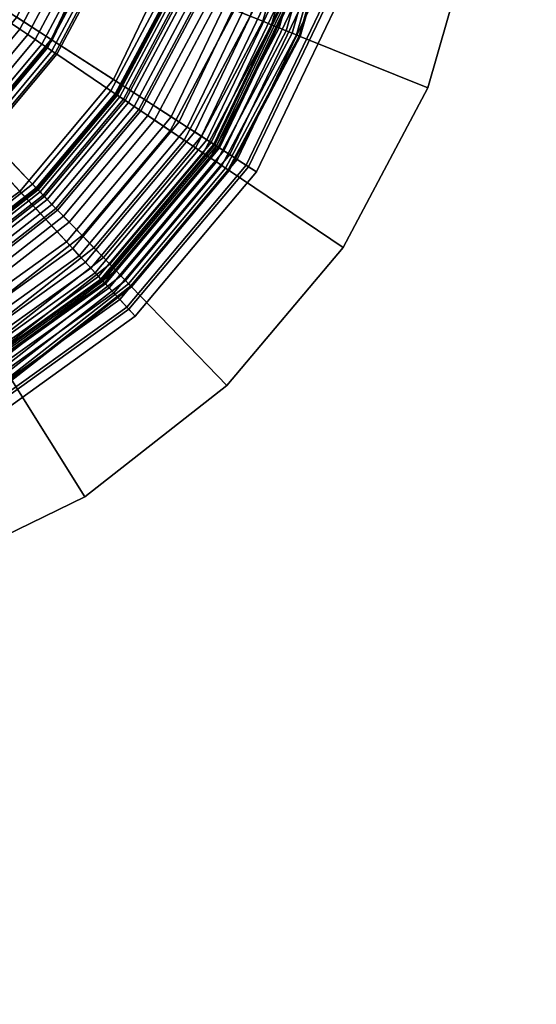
# Model space of a CAD drawing. Extents: x -43.1 to 43.1, y -41.3 to 41.3.
# Tile 316 of 656: x -0.8 to 0, y -20.3 to -18.7. Entities that reach past the tile are written whole.
import ezdxf

# ---------------------------------------------------------------- set-up
doc = ezdxf.new("R2010")
doc.units = 0
for name, color, linetype in [('LAMP', 7, 'CONTINUOUS'), ('LAMP_SUPPORT', 18, 'CONTINUOUS'), ('METAL_BASE', 254, 'CONTINUOUS')]:
    doc.layers.add(name, color=color, linetype=linetype)

msp = doc.modelspace()

# ---------------------------------------------------------------- linework, layer by layer
at = {"layer": 'LAMP'}
for points in [[(-0.8441, -18.7336, 13.367), (-0.7621, -18.5624, 13.367), (-1.4808, -18.3233, 13.367), (-0.9662, -18.8791, 13.367)], [(-0.6991, -18.5834, 16.4176), (-0.7883, -18.7696, 16.4176), (-0.8879, -18.7054, 16.4759), (-0.8115, -18.5459, 16.4759)], [(-0.7621, -18.5624, 13.367), (-0.8441, -18.7336, 13.367), (-0.7865, -18.7708, 13.8664), (-0.697, -18.584, 13.8664)], [(-0.5847, -18.6214, 16.3306), (-0.6869, -18.8349, 16.3306), (-0.7883, -18.7696, 16.4176), (-0.6991, -18.5834, 16.4176)], [(-0.697, -18.584, 13.8664), (-0.7865, -18.7708, 13.8664), (-0.5807, -18.9034, 13.8588), (-0.4647, -18.6613, 13.8588)], [(-0.4791, -18.6565, 16.2234), (-0.5934, -18.8952, 16.2234), (-0.6869, -18.8349, 16.3306), (-0.5847, -18.6214, 16.3306)], [(-0.393, -18.6852, 16.1042), (-0.5172, -18.9443, 16.1042), (-0.5934, -18.8952, 16.2234), (-0.4791, -18.6565, 16.2234)], [(-0.4647, -18.6613, 13.8588), (-0.5807, -18.9034, 13.8588), (-0.5675, -18.9119, 13.8601), (-0.4498, -18.6663, 13.8601)], [(-0.4498, -18.6663, 13.8601), (-0.5675, -18.9119, 13.8601), (-0.5554, -18.9197, 13.8647), (-0.4362, -18.6708, 13.8647)], [(-0.4362, -18.6708, 13.8647), (-0.5554, -18.9197, 13.8647), (-0.5446, -18.9266, 13.8722), (-0.424, -18.6748, 13.8722)], [(-0.424, -18.6748, 13.8722), (-0.5446, -18.9266, 13.8722), (-0.5356, -18.9324, 13.8822), (-0.4139, -18.6782, 13.8822)], [(-0.4139, -18.6782, 13.8822), (-0.5356, -18.9324, 13.8822), (-0.5287, -18.9369, 13.8943), (-0.406, -18.6808, 13.8943)], [(-0.406, -18.6808, 13.8943), (-0.5287, -18.9369, 13.8943), (-0.5243, -18.9397, 13.9082), (-0.401, -18.6825, 13.9082)], [(-0.401, -18.6825, 13.9082), (-0.5243, -18.9397, 13.9082), (-0.5226, -18.9408, 13.9233), (-0.3992, -18.6831, 13.9233)], [(-0.3992, -18.6831, 13.9233), (-0.5226, -18.9408, 13.9233), (-0.5201, -18.9425, 14.1573), (-0.3963, -18.6841, 14.1573)], [(-0.3963, -18.6841, 14.1573), (-0.5201, -18.9425, 14.1573), (-0.5152, -18.9456, 14.4272), (-0.3907, -18.6859, 14.4272)], [(-0.3374, -18.7037, 15.9815), (-0.4679, -18.9761, 15.9815), (-0.5172, -18.9443, 16.1042), (-0.393, -18.6852, 16.1042)], [(-0.3907, -18.6859, 14.4272), (-0.5152, -18.9456, 14.4272), (-0.5079, -18.9503, 14.7202), (-0.3826, -18.6886, 14.7202)], [(-0.3826, -18.6886, 14.7202), (-0.5079, -18.9503, 14.7202), (-0.4983, -18.9565, 15.0232), (-0.3718, -18.6922, 15.0232)], [(-0.3718, -18.6922, 15.0232), (-0.4983, -18.9565, 15.0232), (-0.4864, -18.9642, 15.3235), (-0.3582, -18.6967, 15.3235)], [(-0.3582, -18.6967, 15.3235), (-0.4864, -18.9642, 15.3235), (-0.4719, -18.9735, 15.6079), (-0.342, -18.7021, 15.6079)], [(-0.7883, -18.7696, 16.4176), (-0.921, -18.9278, 16.4176), (-1.0016, -18.8408, 16.4759), (-0.8879, -18.7054, 16.4759)], [(-0.342, -18.7021, 15.6079), (-0.4719, -18.9735, 15.6079), (-0.4551, -18.9843, 15.8637), (-0.3229, -18.7085, 15.8637)], [(-0.3229, -18.7085, 15.8637), (-0.4551, -18.9843, 15.8637), (-0.4679, -18.9761, 15.9815), (-0.3374, -18.7037, 15.9815)], [(-0.8441, -18.7336, 13.367), (-0.9662, -18.8791, 13.367), (-0.9196, -18.9294, 13.8664), (-0.7865, -18.7708, 13.8664)], [(-0.6869, -18.8349, 16.3306), (-0.8391, -19.0163, 16.3306), (-0.921, -18.9278, 16.4176), (-0.7883, -18.7696, 16.4176)], [(-0.7865, -18.7708, 13.8664), (-0.9196, -18.9294, 13.8664), (-0.7532, -19.109, 13.8588), (-0.5807, -18.9034, 13.8588)], [(-0.5934, -18.8952, 16.2234), (-0.7635, -19.0979, 16.2234), (-0.8391, -19.0163, 16.3306), (-0.6869, -18.8349, 16.3306)], [(-0.5172, -18.9443, 16.1042), (-0.7019, -19.1644, 16.1042), (-0.7635, -19.0979, 16.2234), (-0.5934, -18.8952, 16.2234)], [(-0.5807, -18.9034, 13.8588), (-0.7532, -19.109, 13.8588), (-0.7426, -19.1205, 13.8601), (-0.5675, -18.9119, 13.8601)], [(-0.5675, -18.9119, 13.8601), (-0.7426, -19.1205, 13.8601), (-0.7328, -19.1311, 13.8647), (-0.5554, -18.9197, 13.8647)], [(-0.5554, -18.9197, 13.8647), (-0.7328, -19.1311, 13.8647), (-0.7241, -19.1405, 13.8722), (-0.5446, -18.9266, 13.8722)], [(-0.8391, -19.0163, 16.3306), (-1.0316, -19.1541, 16.3306), (-1.0889, -19.048, 16.4176), (-0.921, -18.9278, 16.4176)], [(-0.9196, -18.9294, 13.8664), (-1.0879, -19.0499, 13.8664), (-0.9715, -19.2653, 13.8588), (-0.7532, -19.109, 13.8588)], [(-0.5446, -18.9266, 13.8722), (-0.7241, -19.1405, 13.8722), (-0.7168, -19.1483, 13.8822), (-0.5356, -18.9324, 13.8822)], [(-0.5356, -18.9324, 13.8822), (-0.7168, -19.1483, 13.8822), (-0.7112, -19.1544, 13.8943), (-0.5287, -18.9369, 13.8943)], [(-0.5287, -18.9369, 13.8943), (-0.7112, -19.1544, 13.8943), (-0.7076, -19.1583, 13.9082), (-0.5243, -18.9397, 13.9082)], [(-0.5243, -18.9397, 13.9082), (-0.7076, -19.1583, 13.9082), (-0.7063, -19.1597, 13.9233), (-0.5226, -18.9408, 13.9233)], [(-0.5226, -18.9408, 13.9233), (-0.7063, -19.1597, 13.9233), (-0.7042, -19.1619, 14.1573), (-0.5201, -18.9425, 14.1573)], [(-0.5201, -18.9425, 14.1573), (-0.7042, -19.1619, 14.1573), (-0.7003, -19.1662, 14.4272), (-0.5152, -18.9456, 14.4272)], [(-0.4679, -18.9761, 15.9815), (-0.6621, -19.2074, 15.9815), (-0.7019, -19.1644, 16.1042), (-0.5172, -18.9443, 16.1042)], [(-0.5152, -18.9456, 14.4272), (-0.7003, -19.1662, 14.4272), (-0.6944, -19.1725, 14.7202), (-0.5079, -18.9503, 14.7202)], [(-0.5079, -18.9503, 14.7202), (-0.6944, -19.1725, 14.7202), (-0.6867, -19.1809, 15.0232), (-0.4983, -18.9565, 15.0232)], [(-0.4983, -18.9565, 15.0232), (-0.6867, -19.1809, 15.0232), (-0.677, -19.1913, 15.3235), (-0.4864, -18.9642, 15.3235)], [(-0.4864, -18.9642, 15.3235), (-0.677, -19.1913, 15.3235), (-0.6653, -19.2039, 15.6079), (-0.4719, -18.9735, 15.6079)], [(-0.4719, -18.9735, 15.6079), (-0.6653, -19.2039, 15.6079), (-0.6517, -19.2186, 15.8637), (-0.4551, -18.9843, 15.8637)], [(-0.4551, -18.9843, 15.8637), (-0.6517, -19.2186, 15.8637), (-0.6621, -19.2074, 15.9815), (-0.4679, -18.9761, 15.9815)], [(-0.7635, -19.0979, 16.2234), (-0.9787, -19.252, 16.2234), (-1.0316, -19.1541, 16.3306), (-0.8391, -19.0163, 16.3306)], [(-0.7019, -19.1644, 16.1042), (-0.9356, -19.3317, 16.1042), (-0.9787, -19.252, 16.2234), (-0.7635, -19.0979, 16.2234)], [(-0.7532, -19.109, 13.8588), (-0.9715, -19.2653, 13.8588), (-0.964, -19.279, 13.8601), (-0.7426, -19.1205, 13.8601)], [(-0.7426, -19.1205, 13.8601), (-0.964, -19.279, 13.8601), (-0.9572, -19.2917, 13.8647), (-0.7328, -19.1311, 13.8647)], [(-0.7328, -19.1311, 13.8647), (-0.9572, -19.2917, 13.8647), (-0.9511, -19.303, 13.8722), (-0.7241, -19.1405, 13.8722)], [(-0.7241, -19.1405, 13.8722), (-0.9511, -19.303, 13.8722), (-0.946, -19.3124, 13.8822), (-0.7168, -19.1483, 13.8822)], [(-0.7168, -19.1483, 13.8822), (-0.946, -19.3124, 13.8822), (-0.9421, -19.3196, 13.8943), (-0.7112, -19.1544, 13.8943)], [(-0.7112, -19.1544, 13.8943), (-0.9421, -19.3196, 13.8943), (-0.9396, -19.3243, 13.9082), (-0.7076, -19.1583, 13.9082)], [(-0.7076, -19.1583, 13.9082), (-0.9396, -19.3243, 13.9082), (-0.9386, -19.326, 13.9233), (-0.7063, -19.1597, 13.9233)], [(-0.7063, -19.1597, 13.9233), (-0.9386, -19.326, 13.9233), (-0.9372, -19.3287, 14.1573), (-0.7042, -19.1619, 14.1573)], [(-0.7042, -19.1619, 14.1573), (-0.9372, -19.3287, 14.1573), (-0.9344, -19.3338, 14.4272), (-0.7003, -19.1662, 14.4272)], [(-0.6621, -19.2074, 15.9815), (-0.9077, -19.3833, 15.9815), (-0.9356, -19.3317, 16.1042), (-0.7019, -19.1644, 16.1042)], [(-0.7003, -19.1662, 14.4272), (-0.9344, -19.3338, 14.4272), (-0.9303, -19.3414, 14.7202), (-0.6944, -19.1725, 14.7202)], [(-0.6944, -19.1725, 14.7202), (-0.9303, -19.3414, 14.7202), (-0.9249, -19.3514, 15.0232), (-0.6867, -19.1809, 15.0232)], [(-0.6867, -19.1809, 15.0232), (-0.9249, -19.3514, 15.0232), (-0.9181, -19.364, 15.3235), (-0.677, -19.1913, 15.3235)], [(-0.677, -19.1913, 15.3235), (-0.9181, -19.364, 15.3235), (-0.9099, -19.379, 15.6079), (-0.6653, -19.2039, 15.6079)], [(-0.6653, -19.2039, 15.6079), (-0.9099, -19.379, 15.6079), (-0.9004, -19.3967, 15.8637), (-0.6517, -19.2186, 15.8637)], [(-0.6517, -19.2186, 15.8637), (-0.9004, -19.3967, 15.8637), (-0.9077, -19.3833, 15.9815), (-0.6621, -19.2074, 15.9815)]]:
    msp.add_3dface(points, dxfattribs=at)
at = {"layer": 'LAMP_SUPPORT'}
for points in [[(-1.4594, -18.3408, 12.7749), (-1.4525, -18.3278, 12.7749), (-0.8118, -19.0114, 12.7749), (-0.9693, -19.1345, 12.7749)], [(-1.4525, -18.3278, 12.7749), (-0.5895, -18.6818, 12.7749), (-0.6833, -18.8583, 12.7749), (-0.8118, -19.0114, 12.7749)], [(-0.8391, -18.7532, 8.9914), (-0.7637, -18.6114, 8.9914), (-1.0921, -18.4788, 8.9914), (-1.1327, -18.5552, 8.9914)], [(-0.5314, -18.7053, 13.7394), (-0.4727, -18.5005, 13.7394), (-0.3809, -18.5167, 13.7394), (-0.445, -18.7402, 13.7394)], [(-0.445, -18.7402, 10.1442), (-0.3809, -18.5167, 10.1442), (-0.4025, -18.5129, 10.1425), (-0.4653, -18.732, 10.1425)], [(-0.431, -18.7458, 10.146), (-0.3661, -18.5194, 10.146), (-0.3809, -18.5167, 10.1442), (-0.445, -18.7402, 10.1442)], [(-0.445, -18.7402, 13.7394), (-0.3809, -18.5167, 13.7394), (-0.3661, -18.5194, 13.7377), (-0.431, -18.7458, 13.7377)], [(-0.4182, -18.751, 10.1509), (-0.3525, -18.5218, 10.1509), (-0.3661, -18.5194, 10.146), (-0.431, -18.7458, 10.146)], [(-0.431, -18.7458, 13.7377), (-0.3661, -18.5194, 13.7377), (-0.3525, -18.5218, 13.7328), (-0.4182, -18.751, 13.7328)], [(-0.4069, -18.7556, 10.1587), (-0.3405, -18.5239, 10.1587), (-0.3525, -18.5218, 10.1509), (-0.4182, -18.751, 10.1509)], [(-0.4182, -18.751, 13.7328), (-0.3525, -18.5218, 13.7328), (-0.3405, -18.5239, 13.725), (-0.4069, -18.7556, 13.725)], [(-0.3975, -18.7594, 10.1688), (-0.3304, -18.5256, 10.1688), (-0.3405, -18.5239, 10.1587), (-0.4069, -18.7556, 10.1587)], [(-0.4069, -18.7556, 13.725), (-0.3405, -18.5239, 13.725), (-0.3304, -18.5256, 13.7148), (-0.3975, -18.7594, 13.7148)], [(-0.3903, -18.7623, 10.181), (-0.3228, -18.527, 10.181), (-0.3304, -18.5256, 10.1688), (-0.3975, -18.7594, 10.1688)], [(-0.3975, -18.7594, 13.7148), (-0.3304, -18.5256, 13.7148), (-0.3228, -18.527, 13.7026), (-0.3903, -18.7623, 13.7026)], [(-0.3857, -18.7642, 10.1948), (-0.3179, -18.5278, 10.1948), (-0.3228, -18.527, 10.181), (-0.3903, -18.7623, 10.181)], [(-0.3903, -18.7623, 13.7026), (-0.3228, -18.527, 13.7026), (-0.3179, -18.5278, 13.6888), (-0.3857, -18.7642, 13.6888)], [(-0.3841, -18.7648, 10.2099), (-0.3162, -18.5281, 10.2099), (-0.3179, -18.5278, 10.1948), (-0.3857, -18.7642, 10.1948)], [(-0.3857, -18.7642, 13.6888), (-0.3179, -18.5278, 13.6888), (-0.3162, -18.5281, 13.6738), (-0.3841, -18.7648, 13.6738)], [(-0.3841, -18.7648, 13.6738), (-0.3162, -18.5281, 13.6738), (-0.3162, -18.5281, 10.2099), (-0.3841, -18.7648, 10.2099)], [(-0.9423, -18.8763, 8.9914), (-0.8391, -18.7532, 8.9914), (-1.1327, -18.5552, 8.9914), (-1.1883, -18.6215, 8.9914)], [(-0.8262, -18.7619, 8.9931), (-0.7493, -18.6173, 8.9931), (-0.7637, -18.6114, 8.9914), (-0.8391, -18.7532, 8.9914)], [(-0.8142, -18.77, 8.9979), (-0.7359, -18.6227, 8.9979), (-0.7493, -18.6173, 8.9931), (-0.8262, -18.7619, 8.9931)], [(-0.8035, -18.7772, 9.0055), (-0.7239, -18.6275, 9.0055), (-0.7359, -18.6227, 8.9979), (-0.8142, -18.77, 8.9979)], [(-0.7943, -18.7835, 9.0155), (-0.7136, -18.6317, 9.0155), (-0.7239, -18.6275, 9.0055), (-0.8035, -18.7772, 9.0055)], [(-0.7869, -18.7884, 9.0276), (-0.7054, -18.635, 9.0276), (-0.7136, -18.6317, 9.0155), (-0.7943, -18.7835, 9.0155)], [(-0.7817, -18.7919, 9.0415), (-0.6996, -18.6373, 9.0415), (-0.7054, -18.635, 9.0276), (-0.7869, -18.7884, 9.0276)], [(-0.779, -18.7937, 9.0568), (-0.6965, -18.6386, 9.0568), (-0.6996, -18.6373, 9.0415), (-0.7817, -18.7919, 9.0415)], [(-0.6912, -18.853, 10.0789), (-0.5983, -18.6783, 10.0789), (-0.6965, -18.6386, 9.0568), (-0.779, -18.7937, 9.0568)], [(-0.6843, -18.8577, 10.0942), (-0.5905, -18.6814, 10.0942), (-0.5983, -18.6783, 10.0789), (-0.6912, -18.853, 10.0789)], [(-0.6682, -18.8685, 10.1081), (-0.5726, -18.6886, 10.1081), (-0.5905, -18.6814, 10.0942), (-0.6843, -18.8577, 10.0942)], [(-0.6833, -18.8583, 12.7749), (-0.5895, -18.6818, 12.7749), (-0.588, -18.6824, 13.6786), (-0.682, -18.8592, 13.6786)], [(-0.682, -18.8592, 13.6786), (-0.588, -18.6824, 13.6786), (-0.5864, -18.683, 13.6925), (-0.6806, -18.8601, 13.6925)], [(-0.6806, -18.8601, 13.6925), (-0.5864, -18.683, 13.6925), (-0.5822, -18.6848, 13.7054), (-0.6768, -18.8627, 13.7054)], [(-0.6768, -18.8627, 13.7054), (-0.5822, -18.6848, 13.7054), (-0.5755, -18.6875, 13.7167), (-0.6708, -18.8667, 13.7167)], [(-0.6708, -18.8667, 13.7167), (-0.5755, -18.6875, 13.7167), (-0.5667, -18.691, 13.7261), (-0.663, -18.872, 13.7261)], [(-0.6461, -18.8834, 10.1202), (-0.5478, -18.6987, 10.1202), (-0.5726, -18.6886, 10.1081), (-0.6682, -18.8685, 10.1081)], [(-0.663, -18.872, 13.7261), (-0.5667, -18.691, 13.7261), (-0.5563, -18.6952, 13.7333), (-0.6536, -18.8783, 13.7333)], [(-0.6536, -18.8783, 13.7333), (-0.5563, -18.6952, 13.7333), (-0.5444, -18.7, 13.7378), (-0.643, -18.8855, 13.7378)], [(-0.6207, -18.9005, 10.1302), (-0.5195, -18.7101, 10.1302), (-0.5478, -18.6987, 10.1202), (-0.6461, -18.8834, 10.1202)], [(-0.643, -18.8855, 13.7378), (-0.5444, -18.7, 13.7378), (-0.5314, -18.7053, 13.7394), (-0.6314, -18.8933, 13.7394)], [(-0.6314, -18.8933, 13.7394), (-0.5314, -18.7053, 13.7394), (-0.445, -18.7402, 13.7394), (-0.5541, -18.9455, 13.7394)], [(-0.5951, -18.9178, 10.1378), (-0.4909, -18.7217, 10.1378), (-0.5195, -18.7101, 10.1302), (-0.6207, -18.9005, 10.1302)], [(-0.5723, -18.9332, 10.1425), (-0.4653, -18.732, 10.1425), (-0.4909, -18.7217, 10.1378), (-0.5951, -18.9178, 10.1378)], [(-0.5541, -18.9455, 10.1442), (-0.445, -18.7402, 10.1442), (-0.4653, -18.732, 10.1425), (-0.5723, -18.9332, 10.1425)], [(-0.5416, -18.9539, 10.146), (-0.431, -18.7458, 10.146), (-0.445, -18.7402, 10.1442), (-0.5541, -18.9455, 10.1442)], [(-0.5541, -18.9455, 13.7394), (-0.445, -18.7402, 13.7394), (-0.431, -18.7458, 13.7377), (-0.5416, -18.9539, 13.7377)], [(-0.5302, -18.9616, 10.1509), (-0.4182, -18.751, 10.1509), (-0.431, -18.7458, 10.146), (-0.5416, -18.9539, 10.146)], [(-0.5416, -18.9539, 13.7377), (-0.431, -18.7458, 13.7377), (-0.4182, -18.751, 13.7328), (-0.5302, -18.9616, 13.7328)], [(-0.9315, -18.8874, 8.9931), (-0.8262, -18.7619, 8.9931), (-0.8391, -18.7532, 8.9914), (-0.9423, -18.8763, 8.9914)], [(-0.9215, -18.8978, 8.9979), (-0.8142, -18.77, 8.9979), (-0.8262, -18.7619, 8.9931), (-0.9315, -18.8874, 8.9931)], [(-0.5201, -18.9684, 10.1587), (-0.4069, -18.7556, 10.1587), (-0.4182, -18.751, 10.1509), (-0.5302, -18.9616, 10.1509)], [(-0.5302, -18.9616, 13.7328), (-0.4182, -18.751, 13.7328), (-0.4069, -18.7556, 13.725), (-0.5201, -18.9684, 13.725)], [(-0.5116, -18.9741, 10.1688), (-0.3975, -18.7594, 10.1688), (-0.4069, -18.7556, 10.1587), (-0.5201, -18.9684, 10.1587)], [(-0.5201, -18.9684, 13.725), (-0.4069, -18.7556, 13.725), (-0.3975, -18.7594, 13.7148), (-0.5116, -18.9741, 13.7148)], [(-0.5052, -18.9784, 10.181), (-0.3903, -18.7623, 10.181), (-0.3975, -18.7594, 10.1688), (-0.5116, -18.9741, 10.1688)], [(-0.5116, -18.9741, 13.7148), (-0.3975, -18.7594, 13.7148), (-0.3903, -18.7623, 13.7026), (-0.5052, -18.9784, 13.7026)], [(-0.5011, -18.9812, 10.1948), (-0.3857, -18.7642, 10.1948), (-0.3903, -18.7623, 10.181), (-0.5052, -18.9784, 10.181)], [(-0.5052, -18.9784, 13.7026), (-0.3903, -18.7623, 13.7026), (-0.3857, -18.7642, 13.6888), (-0.5011, -18.9812, 13.6888)], [(-0.9125, -18.9072, 9.0055), (-0.8035, -18.7772, 9.0055), (-0.8142, -18.77, 8.9979), (-0.9215, -18.8978, 8.9979)], [(-0.9048, -18.9151, 9.0155), (-0.7943, -18.7835, 9.0155), (-0.8035, -18.7772, 9.0055), (-0.9125, -18.9072, 9.0055)], [(-0.4997, -18.9822, 10.2099), (-0.3841, -18.7648, 10.2099), (-0.3857, -18.7642, 10.1948), (-0.5011, -18.9812, 10.1948)], [(-0.5011, -18.9812, 13.6888), (-0.3857, -18.7642, 13.6888), (-0.3841, -18.7648, 13.6738), (-0.4997, -18.9822, 13.6738)], [(-0.4997, -18.9822, 13.6738), (-0.3841, -18.7648, 13.6738), (-0.3841, -18.7648, 10.2099), (-0.4997, -18.9822, 10.2099)], [(-0.8986, -18.9215, 9.0276), (-0.7869, -18.7884, 9.0276), (-0.7943, -18.7835, 9.0155), (-0.9048, -18.9151, 9.0155)], [(-0.8943, -18.926, 9.0415), (-0.7817, -18.7919, 9.0415), (-0.7869, -18.7884, 9.0276), (-0.8986, -18.9215, 9.0276)], [(-0.892, -18.9284, 9.0568), (-0.779, -18.7937, 9.0568), (-0.7817, -18.7919, 9.0415), (-0.8943, -18.926, 9.0415)], [(-0.8184, -19.0046, 10.0789), (-0.6912, -18.853, 10.0789), (-0.779, -18.7937, 9.0568), (-0.892, -18.9284, 9.0568)], [(-0.8126, -19.0106, 10.0942), (-0.6843, -18.8577, 10.0942), (-0.6912, -18.853, 10.0789), (-0.8184, -19.0046, 10.0789)], [(-0.7992, -19.0245, 10.1081), (-0.6682, -18.8685, 10.1081), (-0.6843, -18.8577, 10.0942), (-0.8126, -19.0106, 10.0942)], [(-0.8118, -19.0114, 12.7749), (-0.6833, -18.8583, 12.7749), (-0.682, -18.8592, 13.6786), (-0.8107, -19.0126, 13.6786)], [(-0.8107, -19.0126, 13.6786), (-0.682, -18.8592, 13.6786), (-0.6806, -18.8601, 13.6925), (-0.8095, -19.0138, 13.6925)], [(-0.8095, -19.0138, 13.6925), (-0.6806, -18.8601, 13.6925), (-0.6768, -18.8627, 13.7054), (-0.8063, -19.0171, 13.7054)], [(-0.8063, -19.0171, 13.7054), (-0.6768, -18.8627, 13.7054), (-0.6708, -18.8667, 13.7167), (-0.8013, -19.0223, 13.7167)], [(-0.8013, -19.0223, 13.7167), (-0.6708, -18.8667, 13.7167), (-0.663, -18.872, 13.7261), (-0.7948, -19.0291, 13.7261)], [(-0.7806, -19.0438, 10.1202), (-0.6461, -18.8834, 10.1202), (-0.6682, -18.8685, 10.1081), (-0.7992, -19.0245, 10.1081)], [(-0.7948, -19.0291, 13.7261), (-0.663, -18.872, 13.7261), (-0.6536, -18.8783, 13.7333), (-0.7869, -19.0372, 13.7333)], [(-0.7869, -19.0372, 13.7333), (-0.6536, -18.8783, 13.7333), (-0.643, -18.8855, 13.7378), (-0.778, -19.0464, 13.7378)], [(-0.7593, -19.0658, 10.1302), (-0.6207, -18.9005, 10.1302), (-0.6461, -18.8834, 10.1202), (-0.7806, -19.0438, 10.1202)], [(-0.778, -19.0464, 13.7378), (-0.643, -18.8855, 13.7378), (-0.6314, -18.8933, 13.7394), (-0.7683, -19.0565, 13.7394)], [(-0.7683, -19.0565, 13.7394), (-0.6314, -18.8933, 13.7394), (-0.5541, -18.9455, 13.7394), (-0.7035, -19.1235, 13.7394)], [(-0.7379, -19.0879, 10.1378), (-0.5951, -18.9178, 10.1378), (-0.6207, -18.9005, 10.1302), (-0.7593, -19.0658, 10.1302)], [(-0.7188, -19.1077, 10.1425), (-0.5723, -18.9332, 10.1425), (-0.5951, -18.9178, 10.1378), (-0.7379, -19.0879, 10.1378)], [(-0.9743, -19.1265, 10.0789), (-0.8184, -19.0046, 10.0789), (-0.892, -18.9284, 9.0568), (-1.0305, -19.0366, 9.0568)], [(-0.7035, -19.1235, 10.1442), (-0.5541, -18.9455, 10.1442), (-0.5723, -18.9332, 10.1425), (-0.7188, -19.1077, 10.1425)], [(-0.6931, -19.1344, 10.146), (-0.5416, -18.9539, 10.146), (-0.5541, -18.9455, 10.1442), (-0.7035, -19.1235, 10.1442)], [(-0.7035, -19.1235, 13.7394), (-0.5541, -18.9455, 13.7394), (-0.5416, -18.9539, 13.7377), (-0.6931, -19.1344, 13.7377)], [(-0.6835, -19.1443, 10.1509), (-0.5302, -18.9616, 10.1509), (-0.5416, -18.9539, 10.146), (-0.6931, -19.1344, 10.146)], [(-0.6931, -19.1344, 13.7377), (-0.5416, -18.9539, 13.7377), (-0.5302, -18.9616, 13.7328), (-0.6835, -19.1443, 13.7328)], [(-0.675, -19.1531, 10.1587), (-0.5201, -18.9684, 10.1587), (-0.5302, -18.9616, 10.1509), (-0.6835, -19.1443, 10.1509)], [(-0.6835, -19.1443, 13.7328), (-0.5302, -18.9616, 13.7328), (-0.5201, -18.9684, 13.725), (-0.675, -19.1531, 13.725)], [(-0.6679, -19.1604, 10.1688), (-0.5116, -18.9741, 10.1688), (-0.5201, -18.9684, 10.1587), (-0.675, -19.1531, 10.1587)], [(-0.675, -19.1531, 13.725), (-0.5201, -18.9684, 13.725), (-0.5116, -18.9741, 13.7148), (-0.6679, -19.1604, 13.7148)], [(-0.6626, -19.166, 10.181), (-0.5052, -18.9784, 10.181), (-0.5116, -18.9741, 10.1688), (-0.6679, -19.1604, 10.1688)], [(-0.6679, -19.1604, 13.7148), (-0.5116, -18.9741, 13.7148), (-0.5052, -18.9784, 13.7026), (-0.6626, -19.166, 13.7026)], [(-0.6591, -19.1695, 10.1948), (-0.5011, -18.9812, 10.1948), (-0.5052, -18.9784, 10.181), (-0.6626, -19.166, 10.181)], [(-0.6626, -19.166, 13.7026), (-0.5052, -18.9784, 13.7026), (-0.5011, -18.9812, 13.6888), (-0.6591, -19.1695, 13.6888)], [(-0.6579, -19.1708, 10.2099), (-0.4997, -18.9822, 10.2099), (-0.5011, -18.9812, 10.1948), (-0.6591, -19.1695, 10.1948)], [(-0.6591, -19.1695, 13.6888), (-0.5011, -18.9812, 13.6888), (-0.4997, -18.9822, 13.6738), (-0.6579, -19.1708, 13.6738)], [(-0.6579, -19.1708, 13.6738), (-0.4997, -18.9822, 13.6738), (-0.4997, -18.9822, 10.2099), (-0.6579, -19.1708, 10.2099)], [(-0.9699, -19.1335, 10.0942), (-0.8126, -19.0106, 10.0942), (-0.8184, -19.0046, 10.0789), (-0.9743, -19.1265, 10.0789)], [(-0.9597, -19.1499, 10.1081), (-0.7992, -19.0245, 10.1081), (-0.8126, -19.0106, 10.0942), (-0.9699, -19.1335, 10.0942)], [(-0.9693, -19.1345, 12.7749), (-0.8118, -19.0114, 12.7749), (-0.8107, -19.0126, 13.6786), (-0.9684, -19.1359, 13.6786)], [(-0.9684, -19.1359, 13.6786), (-0.8107, -19.0126, 13.6786), (-0.8095, -19.0138, 13.6925), (-0.9676, -19.1373, 13.6925)], [(-0.9676, -19.1373, 13.6925), (-0.8095, -19.0138, 13.6925), (-0.8063, -19.0171, 13.7054), (-0.9651, -19.1412, 13.7054)], [(-0.9651, -19.1412, 13.7054), (-0.8063, -19.0171, 13.7054), (-0.8013, -19.0223, 13.7167), (-0.9613, -19.1473, 13.7167)], [(-0.9613, -19.1473, 13.7167), (-0.8013, -19.0223, 13.7167), (-0.7948, -19.0291, 13.7261), (-0.9563, -19.1553, 13.7261)], [(-0.9455, -19.1726, 10.1202), (-0.7806, -19.0438, 10.1202), (-0.7992, -19.0245, 10.1081), (-0.9597, -19.1499, 10.1081)], [(-0.9563, -19.1553, 13.7261), (-0.7948, -19.0291, 13.7261), (-0.7869, -19.0372, 13.7333), (-0.9503, -19.1649, 13.7333)], [(-0.9503, -19.1649, 13.7333), (-0.7869, -19.0372, 13.7333), (-0.778, -19.0464, 13.7378), (-0.9435, -19.1757, 13.7378)], [(-0.9293, -19.1985, 10.1302), (-0.7593, -19.0658, 10.1302), (-0.7806, -19.0438, 10.1202), (-0.9455, -19.1726, 10.1202)], [(-0.9435, -19.1757, 13.7378), (-0.778, -19.0464, 13.7378), (-0.7683, -19.0565, 13.7394), (-0.9361, -19.1876, 13.7394)], [(-0.9361, -19.1876, 13.7394), (-0.7683, -19.0565, 13.7394), (-0.7035, -19.1235, 13.7394), (-0.8867, -19.2667, 13.7394)], [(-0.9129, -19.2247, 10.1378), (-0.7379, -19.0879, 10.1378), (-0.7593, -19.0658, 10.1302), (-0.9293, -19.1985, 10.1302)], [(-0.8984, -19.248, 10.1425), (-0.7188, -19.1077, 10.1425), (-0.7379, -19.0879, 10.1378), (-0.9129, -19.2247, 10.1378)], [(-0.8867, -19.2667, 10.1442), (-0.7035, -19.1235, 10.1442), (-0.7188, -19.1077, 10.1425), (-0.8984, -19.248, 10.1425)], [(-0.8788, -19.2794, 10.146), (-0.6931, -19.1344, 10.146), (-0.7035, -19.1235, 10.1442), (-0.8867, -19.2667, 10.1442)], [(-0.8867, -19.2667, 13.7394), (-0.7035, -19.1235, 13.7394), (-0.6931, -19.1344, 13.7377), (-0.8788, -19.2794, 13.7377)], [(-0.8714, -19.2911, 10.1509), (-0.6835, -19.1443, 10.1509), (-0.6931, -19.1344, 10.146), (-0.8788, -19.2794, 10.146)], [(-0.8788, -19.2794, 13.7377), (-0.6931, -19.1344, 13.7377), (-0.6835, -19.1443, 13.7328), (-0.8714, -19.2911, 13.7328)], [(-0.865, -19.3015, 10.1587), (-0.675, -19.1531, 10.1587), (-0.6835, -19.1443, 10.1509), (-0.8714, -19.2911, 10.1509)], [(-0.8714, -19.2911, 13.7328), (-0.6835, -19.1443, 13.7328), (-0.675, -19.1531, 13.725), (-0.865, -19.3015, 13.725)], [(-0.8596, -19.3101, 10.1688), (-0.6679, -19.1604, 10.1688), (-0.675, -19.1531, 10.1587), (-0.865, -19.3015, 10.1587)], [(-0.865, -19.3015, 13.725), (-0.675, -19.1531, 13.725), (-0.6679, -19.1604, 13.7148), (-0.8596, -19.3101, 13.7148)], [(-0.8555, -19.3167, 10.181), (-0.6626, -19.166, 10.181), (-0.6679, -19.1604, 10.1688), (-0.8596, -19.3101, 10.1688)], [(-0.8596, -19.3101, 13.7148), (-0.6679, -19.1604, 13.7148), (-0.6626, -19.166, 13.7026), (-0.8555, -19.3167, 13.7026)], [(-0.8528, -19.3209, 10.1948), (-0.6591, -19.1695, 10.1948), (-0.6626, -19.166, 10.181), (-0.8555, -19.3167, 10.181)], [(-0.8555, -19.3167, 13.7026), (-0.6626, -19.166, 13.7026), (-0.6591, -19.1695, 13.6888), (-0.8528, -19.3209, 13.6888)], [(-0.8519, -19.3223, 10.2099), (-0.6579, -19.1708, 10.2099), (-0.6591, -19.1695, 10.1948), (-0.8528, -19.3209, 10.1948)], [(-0.8528, -19.3209, 13.6888), (-0.6591, -19.1695, 13.6888), (-0.6579, -19.1708, 13.6738), (-0.8519, -19.3224, 13.6738)], [(-0.8519, -19.3224, 13.6738), (-0.6579, -19.1708, 13.6738), (-0.6579, -19.1708, 10.2099), (-0.8519, -19.3223, 10.2099)]]:
    msp.add_3dface(points, dxfattribs=at)
at = {"layer": 'METAL_BASE'}
for points in [[(-15.2991, -29.0691, 39.5821), (-15.4187, -29.0063, 39.5459), (-0.9079, -1.3482, 39.5459), (-0.7883, -1.411, 39.5821)], [(-15.4187, -29.0063, 39.0781), (-15.2991, -29.0691, 39.0419), (-0.7883, -1.411, 39.0419), (-0.9079, -1.3482, 39.0781)], [(-15.1795, -29.1318, 39.5459), (-15.2991, -29.0691, 39.5821), (-0.7883, -1.411, 39.5821), (-0.6687, -1.4737, 39.5459)], [(-15.2991, -29.0691, 39.0419), (-15.1795, -29.1318, 39.0781), (-0.6687, -1.4737, 39.0781), (-0.7883, -1.411, 39.0419)], [(-15.0919, -29.1777, 39.447), (-15.1795, -29.1318, 39.5459), (-0.6687, -1.4737, 39.5459), (-0.5811, -1.5197, 39.447)], [(-15.1795, -29.1318, 39.0781), (-15.0919, -29.1777, 39.1769), (-0.5811, -1.5197, 39.1769), (-0.6687, -1.4737, 39.0781)], [(-15.0599, -29.1945, 39.312), (-15.0919, -29.1777, 39.447), (-0.5811, -1.5197, 39.447), (-0.5491, -1.5365, 39.312)], [(-15.0919, -29.1777, 39.1769), (-15.0599, -29.1945, 39.312), (-0.5491, -1.5365, 39.312), (-0.5811, -1.5197, 39.1769)], [(4.2915, -32.5681, 20.5459), (4.1935, -32.5816, 20.447), (-0.0541, -1.6383, 20.447), (0.0438, -1.6248, 20.5459)], [(4.1935, -32.5816, 20.1769), (4.2915, -32.5681, 20.0781), (0.0438, -1.6248, 20.0781), (-0.0541, -1.6383, 20.1769)], [(4.1935, -32.5816, 20.447), (4.1577, -32.5865, 20.312), (-0.09, -1.6432, 20.312), (-0.0541, -1.6383, 20.447)], [(4.1577, -32.5865, 20.312), (4.1935, -32.5816, 20.1769), (-0.0541, -1.6383, 20.1769), (-0.09, -1.6432, 20.312)], [(-0.3841, -18.7648, 11.0545), (-0.3162, -18.5281, 11.0545), (-0.3162, -18.5281, 11.9415), (-0.3841, -18.7648, 11.9415)], [(-0.3841, -18.7648, 11.0545), (-0.1773, -18.8483, 11.0545), (-0.0966, -18.5669, 11.0545), (-0.3162, -18.5281, 11.0545)], [(-0.3162, -18.5281, 11.9415), (-0.0966, -18.5669, 11.9415), (-0.1773, -18.8483, 11.9415), (-0.3841, -18.7648, 11.9415)], [(-0.1773, -18.8483, 11.9415), (-0.0966, -18.5669, 11.9415), (-0.0966, -18.5669, 11.0545), (-0.1773, -18.8483, 11.0545)], [(-0.4997, -18.9822, 11.0545), (-0.3841, -18.7648, 11.0545), (-0.3841, -18.7648, 11.9415), (-0.4997, -18.9822, 11.9415)], [(-0.4997, -18.9822, 11.0545), (-0.3148, -19.1069, 11.0545), (-0.1773, -18.8483, 11.0545), (-0.3841, -18.7648, 11.0545)], [(-0.3841, -18.7648, 11.9415), (-0.1773, -18.8483, 11.9415), (-0.3148, -19.1069, 11.9415), (-0.4997, -18.9822, 11.9415)], [(-0.3148, -19.1069, 11.9415), (-0.1773, -18.8483, 11.9415), (-0.1773, -18.8483, 11.0545), (-0.3148, -19.1069, 11.0545)], [(-0.6579, -19.1708, 11.0545), (-0.4997, -18.9822, 11.0545), (-0.4997, -18.9822, 11.9415), (-0.6579, -19.1708, 11.9415)], [(-0.6579, -19.1708, 11.0545), (-0.503, -19.3312, 11.0545), (-0.3148, -19.1069, 11.0545), (-0.4997, -18.9822, 11.0545)], [(-0.4997, -18.9822, 11.9415), (-0.3148, -19.1069, 11.9415), (-0.503, -19.3312, 11.9415), (-0.6579, -19.1708, 11.9415)], [(-0.503, -19.3312, 11.9415), (-0.3148, -19.1069, 11.9415), (-0.3148, -19.1069, 11.0545), (-0.503, -19.3312, 11.0545)], [(-0.8519, -19.3223, 11.0545), (-0.6579, -19.1708, 11.0545), (-0.6579, -19.1708, 11.9415), (-0.8519, -19.3224, 11.9415)], [(-0.8519, -19.3223, 11.0545), (-0.7338, -19.5114, 11.0545), (-0.503, -19.3312, 11.0545), (-0.6579, -19.1708, 11.0545)], [(-0.6579, -19.1708, 11.9415), (-0.503, -19.3312, 11.9415), (-0.7338, -19.5114, 11.9415), (-0.8519, -19.3224, 11.9415)], [(-1.0732, -19.4303, 11.0545), (-0.9969, -19.6398, 11.0545), (-0.7338, -19.5114, 11.0545), (-0.8519, -19.3223, 11.0545)], [(-0.8519, -19.3224, 11.9415), (-0.7338, -19.5114, 11.9415), (-0.9969, -19.6398, 11.9415), (-1.0732, -19.4303, 11.9415)], [(-0.7338, -19.5114, 11.9415), (-0.503, -19.3312, 11.9415), (-0.503, -19.3312, 11.0545), (-0.7338, -19.5114, 11.0545)], [(-0.9969, -19.6398, 11.9415), (-0.7338, -19.5114, 11.9415), (-0.7338, -19.5114, 11.0545), (-0.9969, -19.6398, 11.0545)]]:
    msp.add_3dface(points, dxfattribs=at)

doc.saveas('drawing.dxf')
